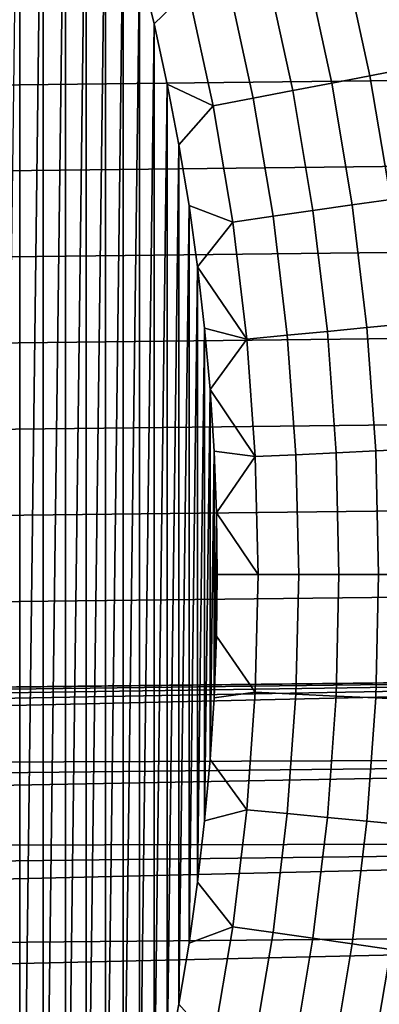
# Model space of a CAD drawing. Header units: metres. Extents: x -109 to 109, y -342 to 66.
# Tile 371 of 512: x 15.62 to 18.13, y -3 to 3.87. Entities that reach past the tile are written whole.
import ezdxf

# ---------------------------------------------------------------- set-up
doc = ezdxf.new("R2010")
doc.units = ezdxf.units.M
doc.layers.add('solid_K_24_62_16_000B91', color=7, linetype='CONTINUOUS')

msp = doc.modelspace()

# ---------------------------------------------------------------- linework, layer by layer
at = {"layer": 'solid_K_24_62_16_000B91'}
for points in [[(15.621306, 6.706321, -67), (15.621312, -6.706306, -67), (15.446338, -7.100046, -67)], [(15.621306, 6.706321, -67), (15.786227, 6.30833, -67), (15.621312, -6.706306, -67)], [(15.786227, 6.30833, -67), (15.786233, -6.308314, -67), (15.621312, -6.706306, -67)], [(15.786227, 6.30833, -67), (15.941037, 5.906207, -67), (15.786233, -6.308314, -67)], [(15.941037, 5.906207, -67), (15.941043, -5.906192, -67), (15.786233, -6.308314, -67)], [(15.941037, 5.906207, -67), (16.085577, 5.50038, -67), (15.941043, -5.906192, -67)], [(16.085577, 5.50038, -67), (16.085583, -5.500365, -67), (15.941043, -5.906192, -67)], [(16.085577, 5.50038, -67), (16.219816, 5.090929, -67), (16.085583, -5.500365, -67)], [(16.219816, 5.090929, -67), (16.21982, -5.090913, -67), (16.085583, -5.500365, -67)], [(16.219816, 5.090929, -67), (16.343609, 4.678293, -67), (16.21982, -5.090913, -67)], [(26.062326, 4.731433, 84.926178), (-26.164757, 4.136897, 84.926178), (-26.253656, 3.539984, 84.926178), (26.164757, 4.136904, 84.926178)], [(16.343609, 4.678293, -67), (16.343613, -4.678278, -67), (16.21982, -5.090913, -67)], [(16.343609, 4.678293, -67), (16.456924, 4.262587, -67), (16.343613, -4.678278, -67)], [(17.880291, 4.337711, -66.747398), (18.066435, 3.48202, -66.747398), (17.800159, 3.4307, -66.83773), (17.61676, 4.273779, -66.83773)], [(18.136879, 4.399959, -66.637932), (18.325695, 3.531988, -66.637932), (18.066435, 3.48202, -66.747398), (17.880291, 4.337711, -66.747398)], [(16.456924, 4.262587, -67), (16.456928, -4.262571, -67), (16.343613, -4.678278, -67)], [(16.456924, 4.262587, -67), (16.559656, 3.844183, -67), (16.456928, -4.262571, -67)], [(16.798109, 4.075177, -66.989807), (16.559656, 3.844183, -67), (16.456924, 4.262587, -67)], [(17.61676, 4.273779, -66.83773), (17.800159, 3.4307, -66.83773), (17.528233, 3.37829, -66.908463), (17.347633, 4.20849, -66.908463)], [(17.347633, 4.20849, -66.908463), (17.528233, 3.37829, -66.908463), (17.252037, 3.325058, -66.959244), (17.074284, 4.142177, -66.959244)], [(26.164757, 4.136904, 84.926178), (-26.253656, 3.539984, 84.926178), (-26.328917, 2.941396, 84.926178), (26.253654, 3.539989, 84.926178)], [(17.074284, 4.142177, -66.959244), (17.252037, 3.325058, -66.959244), (16.972988, 3.271275, -66.989807), (16.798109, 4.075177, -66.989807)], [(16.798109, 4.075177, -66.989807), (16.972988, 3.271275, -66.989807), (16.651756, 3.423307, -67), (16.559656, 3.844183, -67)], [(16.559656, 3.844183, -67), (16.55966, -3.844168, -67), (16.456928, -4.262571, -67)], [(16.559656, 3.844183, -67), (16.651756, 3.423307, -67), (16.55966, -3.844168, -67)], [(26.253654, 3.539989, 84.926178), (-26.328917, 2.941396, 84.926178), (-26.390532, 2.341233, 84.926178), (26.328917, 2.9414, 84.926178)], [(18.325695, 3.531988, -66.637932), (18.472998, 2.656016, -66.637932), (18.211653, 2.61844, -66.747398), (18.066435, 3.48202, -66.747398)], [(18.066435, 3.48202, -66.747398), (18.211653, 2.61844, -66.747398), (17.943237, 2.579848, -66.83773), (17.800159, 3.4307, -66.83773)], [(16.651756, 3.423307, -67), (16.651758, -3.423291, -67), (16.55966, -3.844168, -67)], [(16.651756, 3.423307, -67), (16.733164, 3.000197, -67), (16.651758, -3.423291, -67)], [(16.972988, 3.271275, -66.989807), (16.733164, 3.000197, -67), (16.651756, 3.423307, -67)], [(17.528233, 3.37829, -66.908463), (17.669125, 2.540437, -66.908463), (17.390709, 2.500407, -66.959244), (17.252037, 3.325058, -66.959244)], [(17.800159, 3.4307, -66.83773), (17.943237, 2.579848, -66.83773), (17.669125, 2.540437, -66.908463), (17.528233, 3.37829, -66.908463)], [(17.252037, 3.325058, -66.959244), (17.390709, 2.500407, -66.959244), (17.109417, 2.459963, -66.989807), (16.972988, 3.271275, -66.989807)], [(16.972988, 3.271275, -66.989807), (17.109417, 2.459963, -66.989807), (16.803816, 2.575222, -67), (16.733164, 3.000197, -67)], [(16.733164, 3.000197, -67), (16.733166, -3.000181, -67), (16.651758, -3.423291, -67)], [(16.733164, 3.000197, -67), (16.803816, 2.575222, -67), (16.733166, -3.000181, -67)], [(26.328917, 2.9414, 84.926178), (-26.390532, 2.341233, 84.926178), (-26.438444, 1.740214, 84.926178), (26.390532, 2.341235, 84.926178)], [(18.211653, 2.61844, -66.747398), (18.315615, 1.748929, -66.747398), (18.045668, 1.723152, -66.83773), (17.943237, 2.579848, -66.83773)], [(16.803816, 2.575222, -67), (16.803818, -2.575207, -67), (16.733166, -3.000181, -67)], [(16.803816, 2.575222, -67), (16.863686, 2.148509, -67), (16.803818, -2.575207, -67)], [(17.109417, 2.459963, -66.989807), (16.863686, 2.148509, -67), (16.803816, 2.575222, -67)], [(17.943237, 2.579848, -66.83773), (18.045668, 1.723152, -66.83773), (17.769989, 1.696828, -66.908463), (17.669125, 2.540437, -66.908463)], [(17.390709, 2.500407, -66.959244), (17.489986, 1.670091, -66.959244), (17.207087, 1.643078, -66.989807), (17.109417, 2.459963, -66.989807)], [(17.669125, 2.540437, -66.908463), (17.769989, 1.696828, -66.908463), (17.489986, 1.670091, -66.959244), (17.390709, 2.500407, -66.959244)], [(17.109417, 2.459963, -66.989807), (17.207087, 1.643078, -66.989807), (16.863686, 2.148509, -67)], [(26.390532, 2.341235, 84.926178), (-26.438444, 1.740214, 84.926178), (-26.472658, 1.138486, 84.926178), (26.438444, 1.740213, 84.926178)], [(16.863686, 2.148509, -67), (16.863688, -2.148493, -67), (16.803818, -2.575207, -67)], [(16.863686, 2.148509, -67), (16.912712, 1.72051, -67), (16.863688, -2.148493, -67)], [(17.207087, 1.643078, -66.989807), (16.912712, 1.72051, -67), (16.863686, 2.148509, -67)], [(26.438444, 1.740213, 84.926178), (-26.472658, 1.138486, 84.926178), (-26.493177, 0.536825, 84.926178), (26.472658, 1.138484, 84.926178)], [(16.912712, 1.72051, -67), (16.912714, -1.720494, -67), (16.863688, -2.148493, -67)], [(16.912712, 1.72051, -67), (16.950886, 1.291309, -67), (16.912714, -1.720494, -67)], [(17.207087, 1.643078, -66.989807), (16.950886, 1.291309, -67), (16.912712, 1.72051, -67)], [(18.045668, 1.723152, -66.83773), (18.10722, 0.862553, -66.83773), (17.830601, 0.849376, -66.908463), (17.769989, 1.696828, -66.908463)], [(18.315615, 1.748929, -66.747398), (18.378088, 0.875456, -66.747398), (18.10722, 0.862553, -66.83773), (18.045668, 1.723152, -66.83773)], [(17.489986, 1.670091, -66.959244), (17.549643, 0.835992, -66.959244), (17.265778, 0.82247, -66.989807), (17.207087, 1.643078, -66.989807)], [(17.769989, 1.696828, -66.908463), (17.830601, 0.849376, -66.908463), (17.549643, 0.835992, -66.959244), (17.489986, 1.670091, -66.959244)], [(17.207087, 1.643078, -66.989807), (17.265778, 0.82247, -66.989807), (16.950886, 1.291309, -67)], [(16.950886, 1.291309, -67), (16.950886, -1.291293, -67), (16.912714, -1.720494, -67)], [(16.950886, 1.291309, -67), (16.978163, 0.861367, -67), (16.950886, -1.291293, -67)], [(17.265778, 0.82247, -66.989807), (16.978163, 0.861367, -67), (16.950886, 1.291309, -67)], [(26.472658, 1.138484, 84.926178), (-26.493177, 0.536825, 84.926178), (-26.5, -0.064932, 84.926178), (26.493177, 0.536824, 84.926178)], [(16.978163, 0.861367, -67), (16.978163, -0.861351, -67), (16.950886, -1.291293, -67)], [(16.978163, 0.861367, -67), (16.994541, 0.430806, -67), (16.978163, -0.861351, -67)], [(17.265778, 0.82247, -66.989807), (16.994541, 0.430806, -67), (16.978163, 0.861367, -67)], [(17.549643, 0.835992, -66.959244), (17.569542, 0, -66.959244), (17.285357, 0, -66.989807), (17.265778, 0.82247, -66.989807)], [(17.830601, 0.849376, -66.908463), (17.850819, 0, -66.908463), (17.569542, 0, -66.959244), (17.549643, 0.835992, -66.959244)], [(18.10722, 0.862553, -66.83773), (18.127752, 0, -66.83773), (17.850819, 0, -66.908463), (17.830601, 0.849376, -66.908463)], [(18.378088, 0.875456, -66.747398), (18.398928, 0, -66.747398), (18.127752, 0, -66.83773), (18.10722, 0.862553, -66.83773)], [(17.265778, 0.82247, -66.989807), (17.285357, 0, -66.989807), (16.994541, 0.430806, -67)], [(-26.493177, -0.666687, 84.926178), (26.5, -0.064932, 84.926178), (26.493177, 0.536824, 84.926178), (-26.5, -0.064932, 84.926178)], [(16.994541, 0.430806, -67), (16.994541, -0.43079, -67), (16.978163, -0.861351, -67)], [(16.994541, 0.430806, -67), (16.999998, 0.000008, -67), (16.994541, -0.43079, -67)], [(17.285357, 0, -66.989807), (16.999998, 0.000008, -67), (16.994541, 0.430806, -67)], [(17.285357, 0, -66.989807), (17.265778, -0.82247, -66.989807), (16.994541, -0.43079, -67), (16.999998, 0.000008, -67)], [(-0.211879, -0.957498, 84.926178), (26.493177, -0.666689, 84.926178), (26.5, -0.064932, 84.926178), (-26.493177, -0.666687, 84.926178)], [(17.569542, 0, -66.959244), (17.549643, -0.835992, -66.959244), (17.265778, -0.82247, -66.989807), (17.285357, 0, -66.989807)], [(17.850819, 0, -66.908463), (17.830601, -0.849376, -66.908463), (17.549643, -0.835992, -66.959244), (17.569542, 0, -66.959244)], [(18.127752, 0, -66.83773), (18.10722, -0.862553, -66.83773), (17.830601, -0.849376, -66.908463), (17.850819, 0, -66.908463)], [(18.398928, 0, -66.747398), (18.378088, -0.875456, -66.747398), (18.10722, -0.862553, -66.83773), (18.127752, 0, -66.83773)], [(17.265778, -0.82247, -66.989807), (16.978163, -0.861351, -67), (16.994541, -0.43079, -67)], [(-0.211879, -0.957498, 84.926178), (0.211879, -0.957498, 84.926178), (26.493177, -0.666689, 84.926178)], [(0.211879, -0.957498, 84.926178), (0.634773, -0.984648, 84.926178), (26.493177, -0.666689, 84.926178)], [(0.634773, -0.984648, 84.926178), (1.055066, -1.038838, 84.926178), (26.493177, -0.666689, 84.926178)], [(1.055066, -1.038838, 84.926178), (1.471028, -1.119846, 84.926178), (26.493177, -0.666689, 84.926178)], [(1.471028, -1.119846, 84.926178), (1.880949, -1.227339, 84.926178), (26.493177, -0.666689, 84.926178)], [(2.283144, -1.360876, 84.926178), (26.472658, -1.26835, 84.926178), (26.493177, -0.666689, 84.926178), (1.880949, -1.227339, 84.926178)], [(17.265778, -0.82247, -66.989807), (17.207087, -1.643078, -66.989807), (16.950886, -1.291293, -67), (16.978163, -0.861351, -67)], [(17.549643, -0.835992, -66.959244), (17.489986, -1.670091, -66.959244), (17.207087, -1.643078, -66.989807), (17.265778, -0.82247, -66.989807)], [(17.830601, -0.849376, -66.908463), (17.769989, -1.696828, -66.908463), (17.489986, -1.670091, -66.959244), (17.549643, -0.835992, -66.959244)], [(18.10722, -0.862553, -66.83773), (18.045668, -1.723152, -66.83773), (17.769989, -1.696828, -66.908463), (17.830601, -0.849376, -66.908463)], [(18.378088, -0.875456, -66.747398), (18.315615, -1.748929, -66.747398), (18.045668, -1.723152, -66.83773), (18.10722, -0.862553, -66.83773)], [(2.283144, -1.360876, 84.926178), (2.675956, -1.519908, 84.926178), (26.472658, -1.26835, 84.926178)], [(2.675956, -1.519908, 84.926178), (3.057772, -1.703782, 84.926178), (26.472658, -1.26835, 84.926178)], [(3.427021, -1.911739, 84.926178), (26.438444, -1.870077, 84.926178), (26.472658, -1.26835, 84.926178), (3.057772, -1.703782, 84.926178)], [(17.207087, -1.643078, -66.989807), (16.912714, -1.720494, -67), (16.950886, -1.291293, -67)], [(17.207087, -1.643078, -66.989807), (17.109417, -2.459963, -66.989807), (16.863688, -2.148493, -67), (16.912714, -1.720494, -67)], [(17.489986, -1.670091, -66.959244), (17.390709, -2.500407, -66.959244), (17.109417, -2.459963, -66.989807), (17.207087, -1.643078, -66.989807)], [(17.769989, -1.696828, -66.908463), (17.669125, -2.540437, -66.908463), (17.390709, -2.500407, -66.959244), (17.489986, -1.670091, -66.959244)], [(18.045668, -1.723152, -66.83773), (17.943237, -2.579848, -66.83773), (17.669125, -2.540437, -66.908463), (17.769989, -1.696828, -66.908463)], [(18.315615, -1.748929, -66.747398), (18.211653, -2.61844, -66.747398), (17.943237, -2.579848, -66.83773), (18.045668, -1.723152, -66.83773)], [(3.427021, -1.911739, 84.926178), (3.782184, -2.142926, 84.926178), (26.438444, -1.870077, 84.926178)], [(3.782184, -2.142926, 84.926178), (4.1218, -2.396389, 84.926178), (26.438444, -1.870077, 84.926178)], [(4.444476, -2.671088, 84.926178), (26.390532, -2.471097, 84.926178), (26.438444, -1.870077, 84.926178), (4.1218, -2.396389, 84.926178)], [(17.109417, -2.459963, -66.989807), (16.803818, -2.575207, -67), (16.863688, -2.148493, -67)], [(4.444476, -2.671088, 84.926178), (4.748883, -2.965889, 84.926178), (26.390532, -2.471097, 84.926178)], [(5.033779, -3.279591, 84.926178), (26.328917, -3.07126, 84.926178), (26.390532, -2.471097, 84.926178), (4.748883, -2.965889, 84.926178)], [(17.109417, -2.459963, -66.989807), (16.972988, -3.271275, -66.989807), (16.733166, -3.000181, -67), (16.803818, -2.575207, -67)], [(17.390709, -2.500407, -66.959244), (17.252037, -3.325058, -66.959244), (16.972988, -3.271275, -66.989807), (17.109417, -2.459963, -66.989807)], [(17.669125, -2.540437, -66.908463), (17.528233, -3.37829, -66.908463), (17.252037, -3.325058, -66.959244), (17.390709, -2.500407, -66.959244)], [(17.943237, -2.579848, -66.83773), (17.800159, -3.4307, -66.83773), (17.528233, -3.37829, -66.908463), (17.669125, -2.540437, -66.908463)], [(18.211653, -2.61844, -66.747398), (18.066435, -3.48202, -66.747398), (17.800159, -3.4307, -66.83773), (17.943237, -2.579848, -66.83773)], [(18.472998, -2.656016, -66.637932), (18.325695, -3.531988, -66.637932), (18.066435, -3.48202, -66.747398), (18.211653, -2.61844, -66.747398)], [(16.972988, -3.271275, -66.989807), (16.651758, -3.423291, -67), (16.733166, -3.000181, -67)]]:
    msp.add_3dface(points, dxfattribs=at)

doc.saveas('drawing.dxf')
